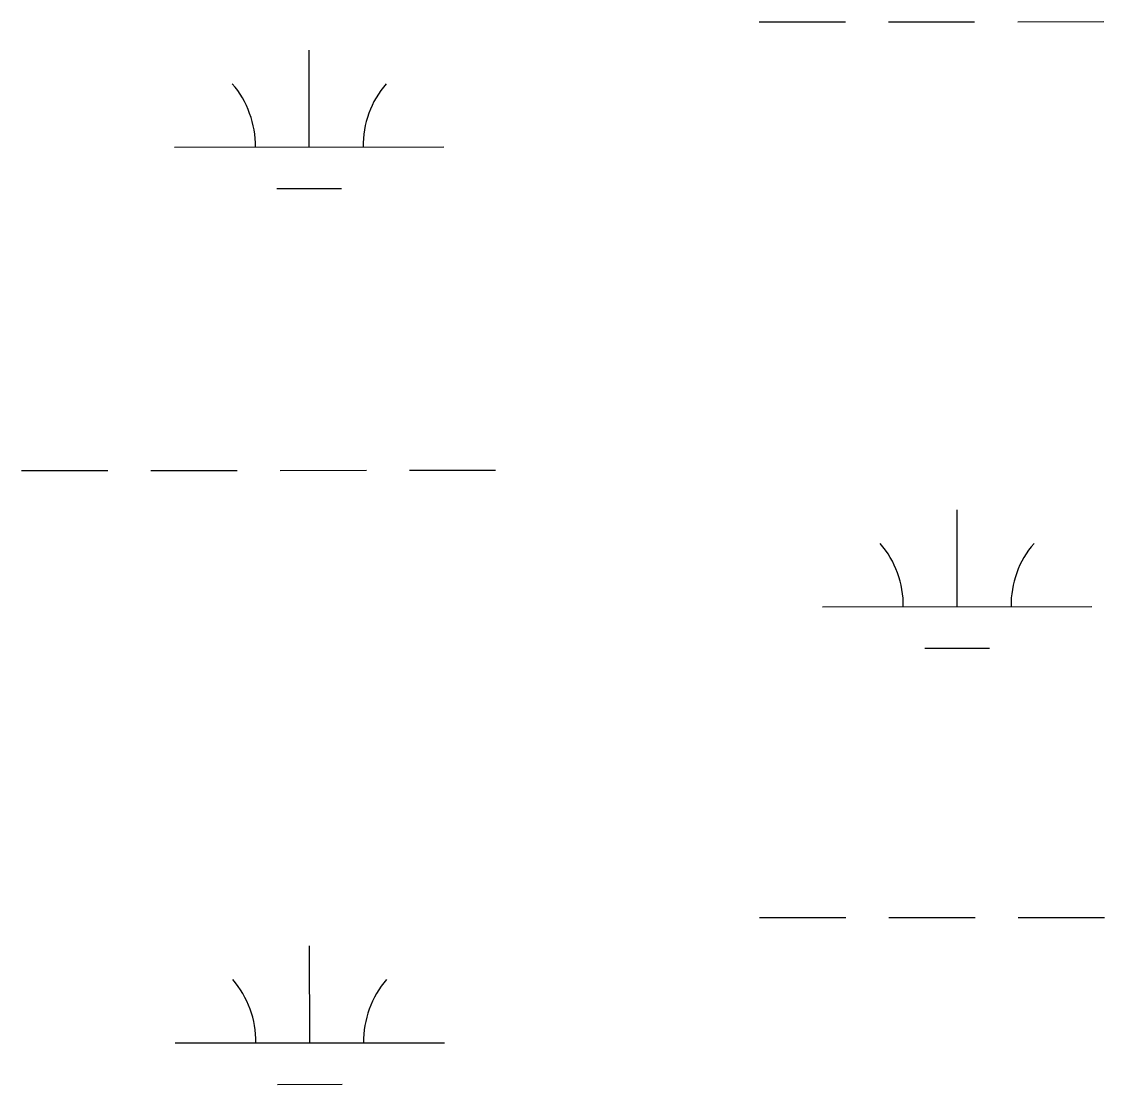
# Model space of a CAD drawing. Extents: x 3279314 to 3317160, y 734079 to 759431.
# Drawn here: x 3307916 to 3308318, y 755465.4 to 755860.1 of the extents above; entities that cross this region are included whole.
import ezdxf

# ---------------------------------------------------------------- set-up
doc = ezdxf.new("R2010")
doc.units = 0
doc.layers.add('V-WETL-SWMP', color=7, linetype='Continuous')

msp = doc.modelspace()

# ---------------------------------------------------------------- linework, layer by layer
at = {"layer": 'V-WETL-SWMP'}
for p, q in [((3308189.81, 755860.05), (3308221.81, 755860.07)), ((3308237.81, 755860.08), (3308269.81, 755860.09)), ((3308285.81, 755860.1), (3308317.81, 755860.12)), ((3308022.77, 755813.54), (3308022.75, 755849.54)), ((3307972.77, 755813.51), (3308072.77, 755813.56)), ((3308010.78, 755798.1), (3308034.78, 755798.11)), ((3307963.98, 755693.43), (3307995.98, 755693.45)), ((3308011.98, 755693.46), (3308043.98, 755693.48)), ((3308059.98, 755693.48), (3308091.98, 755693.5)), ((3307915.98, 755693.41), (3307947.98, 755693.43)), ((3308263.33, 755642.84), (3308263.31, 755678.84)), ((3308213.33, 755642.82), (3308313.33, 755642.87)), ((3308251.33, 755627.41), (3308275.33, 755627.42)), ((3308189.98, 755527.38), (3308221.98, 755527.39)), ((3308237.98, 755527.4), (3308269.98, 755527.42)), ((3308285.98, 755527.42), (3308317.98, 755527.44)), ((3308022.94, 755480.86), (3308022.92, 755516.86)), ((3307972.94, 755480.84), (3308072.94, 755480.89)), ((3308010.94, 755465.42), (3308034.94, 755465.44))]:
    msp.add_line(p, q, dxfattribs=at)
for centre, start, end in [((3307967.52, 755813.98), 359.2573, 40.801), ((3308078.01, 755814.04), 139.2573, 180.801), ((3308208.08, 755643.29), 359.2573, 40.801), ((3308318.57, 755643.35), 139.2573, 180.801), ((3307967.69, 755481.31), 359.2573, 40.801), ((3308078.18, 755481.36), 139.2573, 180.801)]:
    msp.add_arc(centre, 35.25, start, end, dxfattribs=at)

doc.saveas('drawing.dxf')
